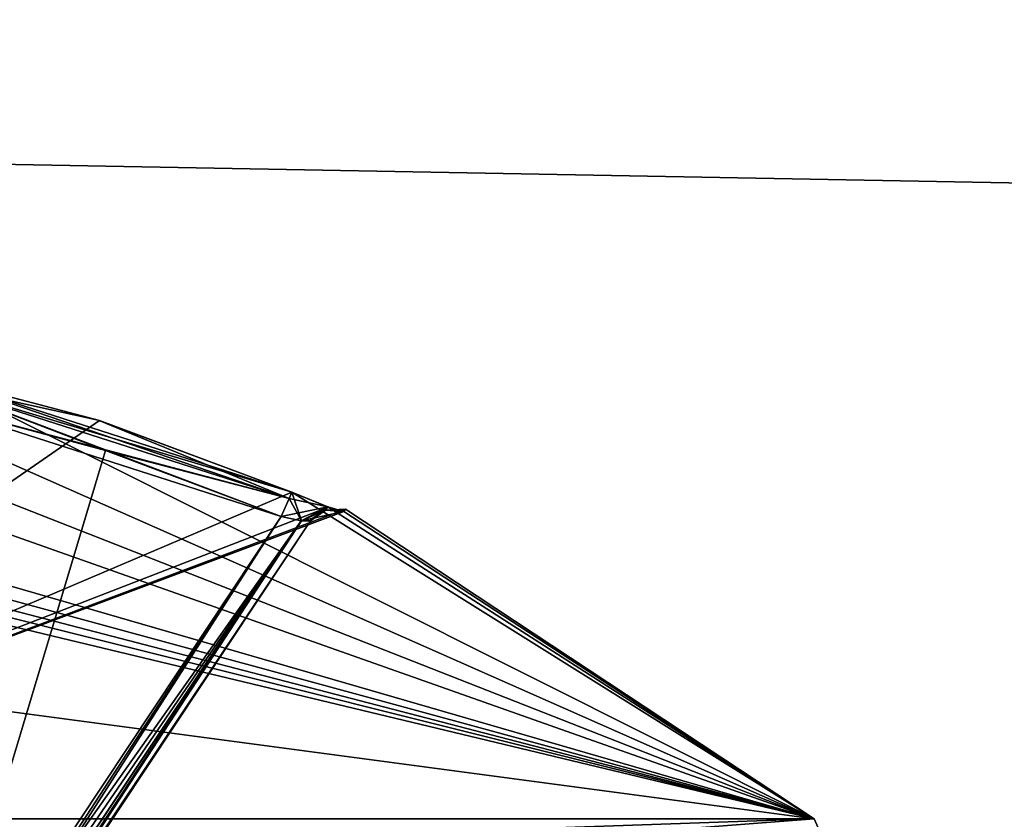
# Model space of a CAD drawing. Extents: x -250 to 250, y -832 to 754.
# Tile 967 of 1056: x -148.14 to -144.45, y 678.4 to 681.4. Entities that reach past the tile are written whole.
import ezdxf

# ---------------------------------------------------------------- set-up
doc = ezdxf.new("R2010")
doc.units = 0
doc.header["$LTSCALE"] = 33.374815
for name, color, linetype in [('201', 7, 'CONTINUOUS'), ('2069', 7, 'CONTINUOUS'), ('2087', 7, 'CONTINUOUS'), ('2447', 7, 'CONTINUOUS'), ('2451', 7, 'CONTINUOUS'), ('2942', 7, 'CONTINUOUS'), ('3230', 7, 'CONTINUOUS'), ('3242', 7, 'CONTINUOUS'), ('3243', 7, 'CONTINUOUS'), ('3244', 7, 'CONTINUOUS'), ('3254', 7, 'CONTINUOUS'), ('3256', 7, 'CONTINUOUS'), ('3271', 7, 'CONTINUOUS'), ('3280', 7, 'CONTINUOUS'), ('3281', 7, 'CONTINUOUS'), ('3282', 7, 'CONTINUOUS'), ('3283', 7, 'CONTINUOUS'), ('3284', 7, 'CONTINUOUS')]:
    doc.layers.add(name, color=color, linetype=linetype)

msp = doc.modelspace()

# ---------------------------------------------------------------- linework, layer by layer
at = {"layer": '201', "color": 7, "linetype": 'CONTINUOUS'}
for points in [[(210, 682, -11), (210, 674.2218, -7.7782), (-210, 682, -11), (210, 682, -11)], [(-210, 682, -11), (210, 674.2218, -7.7782), (-210, 674.2218, -7.7782), (-210, 682, -11)], [(210, 674.2218, 7.7782), (210, 682, 11), (-210, 674.2218, 7.7782), (210, 674.2218, 7.7782)], [(210, 682, 11), (-210, 682, 11), (-210, 674.2218, 7.7782), (210, 682, 11)]]:
    msp.add_3dface(points, dxfattribs=at)
at = {"layer": '2069', "color": 7, "linetype": 'CONTINUOUS'}
for points in [[(-150, 678.5, 56.75), (-150, 678.5, 68.55), (-143.9313, 676.5263, 68.55), (-150, 678.5, 56.75)], [(-150, 678.5, 16.65), (-150, 678.5, 25.05), (-145.9103, 677.6271, 27.05), (-150, 678.5, 16.65)], [(-150, 678.5, 16.65), (-145.9103, 677.6271, 27.05), (-140.1709, 672.8064, 16.65), (-150, 678.5, 16.65)], [(-150, 678.5, 56.75), (-143.9313, 676.5263, 68.55), (-146.4803, 677.857, 55.3732), (-150, 678.5, 56.75)]]:
    msp.add_3dface(points, dxfattribs=at)
at = {"layer": '2087', "color": 7, "linetype": 'CONTINUOUS'}
msp.add_3dface([(-150, 678.5, 16.65), (-140.1709, 672.8064, 16.65), (-150, 678.2071, 15.9429), (-150, 678.5, 16.65)], dxfattribs=at)
at = {"layer": '2447', "color": 7, "linetype": 'CONTINUOUS'}
for points in [[(-145.9103, 677.6271, 27.05), (-150, 678.5, 25.05), (-146.0297, 677.5355, 27.1108), (-145.9103, 677.6271, 27.05)], [(-146.0297, 677.5355, 27.1108), (-150, 678.5, 25.05), (-150, 678.4707, 25.1207), (-146.0297, 677.5355, 27.1108)], [(-150, 678.4, 25.15), (-146.0297, 677.5355, 27.1108), (-150, 678.4707, 25.1207), (-150, 678.4, 25.15)]]:
    msp.add_3dface(points, dxfattribs=at)
at = {"layer": '2451', "color": 7, "linetype": 'CONTINUOUS'}
for points in [[(-150, 678.5, 56.75), (-146.4803, 677.857, 55.3732), (-150, 678.4707, 56.6793), (-150, 678.5, 56.75)], [(-146.4803, 677.857, 55.3732), (-150, 678.4, 56.65), (-150, 678.4707, 56.6793), (-146.4803, 677.857, 55.3732)]]:
    msp.add_3dface(points, dxfattribs=at)
at = {"layer": '2942', "color": 7, "linetype": 'CONTINUOUS'}
for points in [[(-150, 678.5, 68.55), (-143.9904, 676.444, 68.65), (-143.9313, 676.5263, 68.55), (-150, 678.5, 68.55)], [(-143.9904, 676.444, 68.65), (-150, 678.5, 68.55), (-150, 678.4707, 68.6207), (-143.9904, 676.444, 68.65)], [(-150, 678.4, 68.65), (-143.9904, 676.444, 68.65), (-150, 678.4707, 68.6207), (-150, 678.4, 68.65)]]:
    msp.add_3dface(points, dxfattribs=at)
at = {"layer": '3230', "color": 7, "linetype": 'CONTINUOUS'}
for points in [[(-149.0992, 680.1432, 49.5015), (-149.3916, 680.0625, 50.171), (-145.1667, 678.4038, 48.65), (-149.0992, 680.1432, 49.5015)], [(-148.479, 680.0625, 49.2584), (-149.0992, 680.1432, 49.5015), (-145.1667, 678.4038, 48.65), (-148.479, 680.0625, 49.2584)], [(-148.479, 680.0625, 48.0416), (-147.8441, 679.8953, 48.0418), (-150, 678.4038, 43.8167), (-148.479, 680.0625, 48.0416)], [(-149.3916, 680.0625, 50.171), (-149.3917, 679.8968, 50.8011), (-145.1667, 678.4038, 48.65), (-149.3916, 680.0625, 50.171)], [(-147.8489, 679.8968, 49.2583), (-148.479, 680.0625, 49.2584), (-147.1233, 679.627, 49.2584), (-147.8489, 679.8968, 49.2583)], [(-147.1233, 679.627, 49.2584), (-148.479, 680.0625, 49.2584), (-145.1667, 678.4038, 48.65), (-147.1233, 679.627, 49.2584)], [(-147.8441, 679.8953, 48.0418), (-147.1233, 679.627, 48.0416), (-150, 678.4038, 43.8167), (-147.8441, 679.8953, 48.0418)], [(-149.3917, 679.8968, 50.8011), (-149.3916, 679.627, 51.5267), (-145.1667, 678.4038, 48.65), (-149.3917, 679.8968, 50.8011)], [(-147.1233, 679.627, 48.0416), (-146.9865, 679.5712, 48.1024), (-150, 678.4038, 43.8167), (-147.1233, 679.627, 48.0416)], [(-149.3916, 679.627, 51.5267), (-149.4524, 679.5712, 51.6635), (-145.1667, 678.4038, 48.65), (-149.3916, 679.627, 51.5267)], [(-146.9885, 679.572, 49.1997), (-147.1233, 679.627, 49.2584), (-145.1667, 678.4038, 48.65), (-146.9885, 679.572, 49.1997)], [(-146.9865, 679.5712, 48.1024), (-146.928, 679.5545, 48.2444), (-150, 678.4038, 43.8167), (-146.9865, 679.5712, 48.1024)], [(-149.797, 679.5616, 51.7268), (-150, 679.564, 51.7283), (-145.1667, 678.4038, 48.65), (-149.797, 679.5616, 51.7268)], [(-145.1667, 678.4038, 48.65), (-150, 679.564, 51.7283), (-150, 679.0479, 52.6481), (-145.1667, 678.4038, 48.65)], [(-146.928, 679.5545, 48.2444), (-146.9216, 679.564, 48.65), (-150, 678.4038, 43.8167), (-146.928, 679.5545, 48.2444)], [(-150, 678.4038, 43.8167), (-146.9216, 679.564, 48.65), (-145.1667, 678.4038, 48.65), (-150, 678.4038, 43.8167)], [(-149.5944, 679.5545, 51.722), (-149.797, 679.5616, 51.7268), (-145.1667, 678.4038, 48.65), (-149.5944, 679.5545, 51.722)], [(-149.4524, 679.5712, 51.6635), (-149.5944, 679.5545, 51.722), (-145.1667, 678.4038, 48.65), (-149.4524, 679.5712, 51.6635)], [(-146.928, 679.5545, 49.0556), (-146.9885, 679.572, 49.1997), (-145.1667, 678.4038, 48.65), (-146.928, 679.5545, 49.0556)], [(-146.9216, 679.564, 48.65), (-146.928, 679.5545, 49.0556), (-145.1667, 678.4038, 48.65), (-146.9216, 679.564, 48.65)], [(-150, 678.4038, 53.4833), (-145.1667, 678.4038, 48.65), (-150, 679.0479, 52.6481), (-150, 678.4038, 53.4833)]]:
    msp.add_3dface(points, dxfattribs=at)
at = {"layer": '3242', "color": 7, "linetype": 'CONTINUOUS'}
for points in [[(-148.5, 679.9651, 48.15), (-148.5, 677.523, 48.15), (-147.8207, 679.7833, 48.15), (-148.5, 679.9651, 48.15)], [(-148.5, 677.523, 48.15), (-147.163, 679.5356, 48.15), (-147.8207, 679.7833, 48.15), (-148.5, 677.523, 48.15)]]:
    msp.add_3dface(points, dxfattribs=at)
at = {"layer": '3243', "color": 7, "linetype": 'CONTINUOUS'}
for points in [[(-148.5, 677.523, 49.15), (-148.5, 679.9651, 49.15), (-147.163, 679.5356, 49.15), (-148.5, 677.523, 49.15)], [(-147.163, 679.5356, 49.15), (-148.5, 679.9651, 49.15), (-147.8207, 679.7833, 49.15), (-147.163, 679.5356, 49.15)]]:
    msp.add_3dface(points, dxfattribs=at)
at = {"layer": '3244', "color": 7, "linetype": 'CONTINUOUS'}
for points in [[(-149.196, 676.2947, 49.05), (-147.0537, 679.5194, 49.05), (-149.196, 676.2947, 48.25), (-149.196, 676.2947, 49.05)], [(-149.196, 676.2947, 48.25), (-147.0537, 679.5194, 49.05), (-147.0537, 679.5194, 48.25), (-149.196, 676.2947, 48.25)], [(-147.0537, 679.5194, 48.25), (-147.0537, 679.5194, 49.05), (-147.0474, 679.5288, 48.65), (-147.0537, 679.5194, 48.25)]]:
    msp.add_3dface(points, dxfattribs=at)
at = {"layer": '3254', "color": 7, "linetype": 'CONTINUOUS'}
for points in [[(-149.2288, 676.3165, 48.1704), (-147.163, 679.5356, 48.15), (-148.7597, 677.0842, 48.1536), (-149.2288, 676.3165, 48.1704)], [(-147.163, 679.5356, 48.15), (-149.2288, 676.3165, 48.1704), (-147.0875, 679.5201, 48.18), (-147.163, 679.5356, 48.15)], [(-149.2288, 676.3165, 48.1704), (-149.2046, 676.3004, 48.2056), (-147.0875, 679.5201, 48.18), (-149.2288, 676.3165, 48.1704)], [(-149.2046, 676.3004, 48.2056), (-149.196, 676.2947, 48.25), (-147.0875, 679.5201, 48.18), (-149.2046, 676.3004, 48.2056)], [(-149.196, 676.2947, 48.25), (-147.0537, 679.5194, 48.25), (-147.0875, 679.5201, 48.18), (-149.196, 676.2947, 48.25)], [(-147.163, 679.5356, 48.15), (-148.5, 677.523, 48.15), (-148.7597, 677.0842, 48.1536), (-147.163, 679.5356, 48.15)]]:
    msp.add_3dface(points, dxfattribs=at)
at = {"layer": '3256', "color": 7, "linetype": 'CONTINUOUS'}
for points in [[(-149.2288, 676.3165, 49.1296), (-148.7597, 677.0842, 49.1464), (-147.0886, 679.5203, 49.121), (-149.2288, 676.3165, 49.1296)], [(-149.2046, 676.3004, 49.0944), (-149.2288, 676.3165, 49.1296), (-147.0886, 679.5203, 49.121), (-149.2046, 676.3004, 49.0944)], [(-147.0537, 679.5194, 49.05), (-149.2046, 676.3004, 49.0944), (-147.0886, 679.5203, 49.121), (-147.0537, 679.5194, 49.05)], [(-147.0537, 679.5194, 49.05), (-149.196, 676.2947, 49.05), (-149.2046, 676.3004, 49.0944), (-147.0537, 679.5194, 49.05)], [(-148.7597, 677.0842, 49.1464), (-148.5, 677.523, 49.15), (-147.0886, 679.5203, 49.121), (-148.7597, 677.0842, 49.1464)], [(-148.5, 677.523, 49.15), (-147.163, 679.5356, 49.15), (-147.0886, 679.5203, 49.121), (-148.5, 677.523, 49.15)]]:
    msp.add_3dface(points, dxfattribs=at)
at = {"layer": '3271', "color": 7, "linetype": 'CONTINUOUS'}
for points in [[(-150, 678.4038, 43.8167), (-145.1667, 678.4038, 48.65), (-150, 678.2353, 43.6936), (-150, 678.4038, 43.8167)], [(-145.1667, 678.4038, 48.65), (-150, 678.4038, 53.4833), (-145, 678.0312, 48.65), (-145.1667, 678.4038, 48.65)], [(-145.1667, 678.4038, 48.65), (-145, 678.0312, 48.65), (-150, 678.0312, 43.65), (-145.1667, 678.4038, 48.65)], [(-145.1667, 678.4038, 48.65), (-150, 678.0312, 43.65), (-150, 678.2353, 43.6936), (-145.1667, 678.4038, 48.65)], [(-145, 678.0312, 48.65), (-150, 678.4038, 53.4833), (-150, 678.2353, 53.6064), (-145, 678.0312, 48.65)]]:
    msp.add_3dface(points, dxfattribs=at)
at = {"layer": '3280', "color": 7, "linetype": 'CONTINUOUS'}
for points in [[(-148.5, 679.9651, 48.15), (-147.1337, 679.6031, 48.1177), (-148.4845, 680.0371, 48.1177), (-148.5, 679.9651, 48.15)], [(-147.8441, 679.8953, 48.0418), (-148.479, 680.0625, 48.0416), (-148.4845, 680.0371, 48.1177), (-147.8441, 679.8953, 48.0418)], [(-147.1233, 679.627, 48.0416), (-147.8441, 679.8953, 48.0418), (-148.4845, 680.0371, 48.1177), (-147.1233, 679.627, 48.0416)], [(-147.1337, 679.6031, 48.1177), (-147.1233, 679.627, 48.0416), (-148.4845, 680.0371, 48.1177), (-147.1337, 679.6031, 48.1177)], [(-148.5, 679.9651, 48.15), (-147.8207, 679.7833, 48.15), (-147.1337, 679.6031, 48.1177), (-148.5, 679.9651, 48.15)], [(-147.8207, 679.7833, 48.15), (-147.163, 679.5356, 48.15), (-147.1337, 679.6031, 48.1177), (-147.8207, 679.7833, 48.15)]]:
    msp.add_3dface(points, dxfattribs=at)
at = {"layer": '3281', "color": 7, "linetype": 'CONTINUOUS'}
for points in [[(-147.0875, 679.5201, 48.18), (-147.1233, 679.627, 48.0416), (-147.1337, 679.6031, 48.1177), (-147.0875, 679.5201, 48.18)], [(-146.9865, 679.5712, 48.1024), (-147.1233, 679.627, 48.0416), (-147.0875, 679.5201, 48.18), (-146.9865, 679.5712, 48.1024)], [(-147.163, 679.5356, 48.15), (-147.0875, 679.5201, 48.18), (-147.1337, 679.6031, 48.1177), (-147.163, 679.5356, 48.15)], [(-147.0537, 679.5194, 48.25), (-146.9865, 679.5712, 48.1024), (-147.0875, 679.5201, 48.18), (-147.0537, 679.5194, 48.25)], [(-146.9865, 679.5712, 48.1024), (-147.0537, 679.5194, 48.25), (-146.9974, 679.5603, 48.2463), (-146.9865, 679.5712, 48.1024)], [(-146.928, 679.5545, 48.2444), (-146.9865, 679.5712, 48.1024), (-146.9974, 679.5603, 48.2463), (-146.928, 679.5545, 48.2444)]]:
    msp.add_3dface(points, dxfattribs=at)
at = {"layer": '3282', "color": 7, "linetype": 'CONTINUOUS'}
for points in [[(-147.0474, 679.5288, 48.65), (-147.0537, 679.5194, 49.05), (-146.9974, 679.5603, 49.0537), (-147.0474, 679.5288, 48.65)], [(-147.0537, 679.5194, 48.25), (-147.0474, 679.5288, 48.65), (-146.9974, 679.5603, 49.0537), (-147.0537, 679.5194, 48.25)], [(-147.0537, 679.5194, 48.25), (-146.9974, 679.5603, 49.0537), (-146.9974, 679.5603, 48.2463), (-147.0537, 679.5194, 48.25)], [(-146.928, 679.5545, 49.0556), (-146.9216, 679.564, 48.65), (-146.9974, 679.5603, 48.2463), (-146.928, 679.5545, 49.0556)], [(-146.9216, 679.564, 48.65), (-146.928, 679.5545, 48.2444), (-146.9974, 679.5603, 48.2463), (-146.9216, 679.564, 48.65)], [(-146.9974, 679.5603, 49.0537), (-146.928, 679.5545, 49.0556), (-146.9974, 679.5603, 48.2463), (-146.9974, 679.5603, 49.0537)]]:
    msp.add_3dface(points, dxfattribs=at)
at = {"layer": '3283', "color": 7, "linetype": 'CONTINUOUS'}
for points in [[(-147.1233, 679.627, 49.2584), (-146.9885, 679.572, 49.1997), (-147.1337, 679.6031, 49.1823), (-147.1233, 679.627, 49.2584)], [(-146.9885, 679.572, 49.1997), (-147.163, 679.5356, 49.15), (-147.1337, 679.6031, 49.1823), (-146.9885, 679.572, 49.1997)], [(-147.163, 679.5356, 49.15), (-146.9885, 679.572, 49.1997), (-147.0886, 679.5203, 49.121), (-147.163, 679.5356, 49.15)], [(-146.9885, 679.572, 49.1997), (-146.928, 679.5545, 49.0556), (-147.0886, 679.5203, 49.121), (-146.9885, 679.572, 49.1997)], [(-147.0886, 679.5203, 49.121), (-146.928, 679.5545, 49.0556), (-146.9974, 679.5603, 49.0537), (-147.0886, 679.5203, 49.121)], [(-147.0537, 679.5194, 49.05), (-147.0886, 679.5203, 49.121), (-146.9974, 679.5603, 49.0537), (-147.0537, 679.5194, 49.05)]]:
    msp.add_3dface(points, dxfattribs=at)
at = {"layer": '3284', "color": 7, "linetype": 'CONTINUOUS'}
for points in [[(-147.8207, 679.7833, 49.15), (-148.5, 679.9651, 49.15), (-148.4845, 680.0371, 49.1823), (-147.8207, 679.7833, 49.15)], [(-148.4845, 680.0371, 49.1823), (-148.479, 680.0625, 49.2584), (-147.1337, 679.6031, 49.1823), (-148.4845, 680.0371, 49.1823)], [(-147.163, 679.5356, 49.15), (-147.8207, 679.7833, 49.15), (-148.4845, 680.0371, 49.1823), (-147.163, 679.5356, 49.15)], [(-147.163, 679.5356, 49.15), (-148.4845, 680.0371, 49.1823), (-147.1337, 679.6031, 49.1823), (-147.163, 679.5356, 49.15)], [(-148.479, 680.0625, 49.2584), (-147.8489, 679.8968, 49.2583), (-147.1337, 679.6031, 49.1823), (-148.479, 680.0625, 49.2584)], [(-147.8489, 679.8968, 49.2583), (-147.1233, 679.627, 49.2584), (-147.1337, 679.6031, 49.1823), (-147.8489, 679.8968, 49.2583)]]:
    msp.add_3dface(points, dxfattribs=at)

doc.saveas('drawing.dxf')
